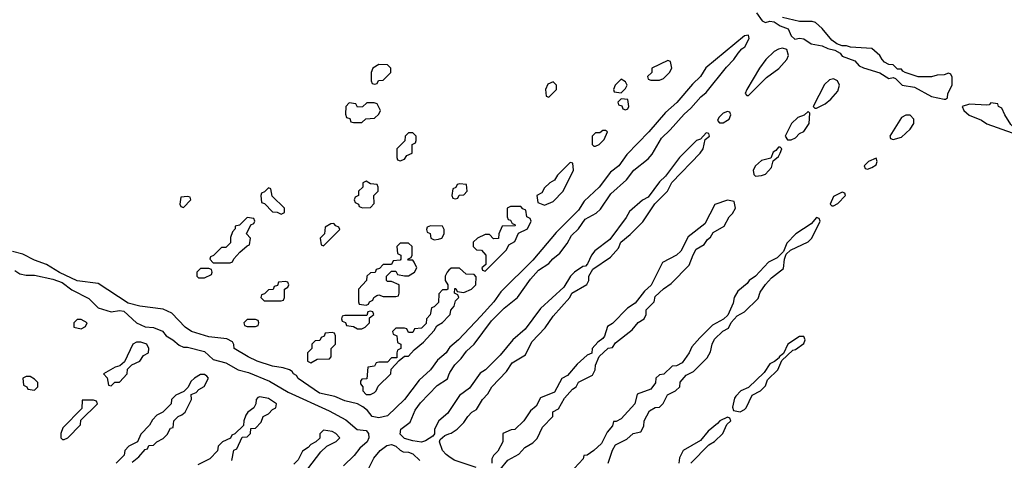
# Model space of a CAD drawing. Header units: inches. Extents: x 2701323 to 2964515, y 494916 to 722124.
# Tile 543 of 656: x 2857980 to 2862613, y 685403 to 687478. Entities that reach past the tile are written whole.
import ezdxf

# ---------------------------------------------------------------- set-up
doc = ezdxf.new("R2010")
doc.units = ezdxf.units.IN
doc.header["$MEASUREMENT"] = 0
doc.layers.add('C8658', color=7, linetype='Continuous')
doc.layers.add('C8668', color=7, linetype='Continuous')

msp = doc.modelspace()

# ---------------------------------------------------------------- linework, layer by layer
at = {"layer": 'C8658', "color": 2, "elevation": 2}
for points in [[(2859670, 687268), (2859642, 687250), (2859634, 687230), (2859634, 687190), (2859638, 687178), (2859650, 687174), (2859662, 687178), (2859668, 687192), (2859690, 687194), (2859726, 687230), (2859726, 687250), (2859710, 687266)], [(2859647.3, 687087.3), (2859612.7, 687087.3), (2859592.7, 687067.3), (2859570, 687066), (2859562, 687082), (2859530, 687086), (2859514, 687070), (2859512.7, 687032.7), (2859518, 687018), (2859532.7, 687012.7), (2859538, 686998), (2859550, 686994), (2859590, 686994), (2859608.4, 687011.6), (2859650, 687014), (2859670, 687034), (2859678, 687050), (2859662, 687082)], [(2859830, 686946), (2859810, 686946), (2859794, 686930), (2859792.7, 686907.3), (2859754, 686870), (2859754, 686830), (2859758, 686818), (2859770, 686814), (2859790, 686822), (2859802, 686838), (2859826, 686850), (2859826, 686890), (2859842, 686898), (2859846, 686910), (2859846, 686930)], [(2859610, 686718), (2859594, 686710), (2859594, 686690), (2859574, 686670), (2859574, 686650), (2859558, 686642), (2859554, 686630), (2859558, 686618), (2859574, 686610), (2859578, 686598), (2859592.7, 686592.7), (2859630, 686594), (2859647.3, 686612.7), (2859646, 686650), (2859666, 686670), (2859666, 686690), (2859662, 686702), (2859630, 686706)], [(2859150, 686686), (2859132.7, 686667.3), (2859118, 686662), (2859114, 686650), (2859118, 686618), (2859132.7, 686612.7), (2859170, 686574), (2859192, 686572), (2859210, 686562), (2859226, 686570), (2859226, 686590), (2859167.3, 686647.3), (2859162, 686682)], [(2858770, 686646), (2858738, 686642), (2858734, 686610), (2858738, 686598), (2858750, 686594), (2858786, 686630), (2858782, 686642)], [(2859050, 686546), (2859014, 686510), (2858994, 686506), (2858994, 686494), (2858981, 686479), (2858972.7, 686452.7), (2858972, 686428), (2858950, 686406), (2858930, 686406), (2858892.7, 686367.3), (2858878, 686362), (2858874, 686350), (2858890, 686334), (2858970, 686334), (2858982, 686338), (2858987.3, 686352.7), (2859016.4, 686383.6), (2859050, 686414), (2859062, 686418), (2859066, 686450), (2859048, 686470), (2859067.3, 686512.7), (2859082, 686518), (2859086, 686530), (2859082, 686542)], [(2859458, 686518), (2859443.6, 686516.4), (2859418, 686502), (2859414, 686470), (2859394, 686450), (2859398, 686418), (2859410, 686414), (2859486, 686490), (2859482, 686502), (2859467.3, 686507.3)], [(2859912.7, 686507.3), (2859898, 686502), (2859894, 686490), (2859898, 686478), (2859911.6, 686471.6), (2859914, 686450), (2859930, 686442), (2859950, 686444.7), (2859966, 686450), (2859978, 686470), (2859978, 686490), (2859970, 686506)], [(2859810, 686426), (2859770, 686426), (2859754, 686410), (2859758, 686378), (2859774, 686370), (2859774, 686350), (2859770, 686346), (2859738, 686342), (2859730, 686326), (2859690, 686326), (2859672.7, 686307.3), (2859658, 686302), (2859652.7, 686287.3), (2859630, 686286), (2859614, 686270), (2859612, 686250), (2859574, 686210), (2859574, 686150), (2859578, 686138), (2859610, 686134), (2859622, 686138), (2859626, 686150), (2859642, 686158), (2859646, 686170), (2859660.4, 686179.6), (2859670, 686182), (2859690, 686174), (2859750, 686174), (2859762, 686178), (2859766, 686190), (2859766, 686230), (2859730, 686246), (2859710, 686246), (2859706, 686250), (2859706, 686270), (2859730, 686294), (2859750, 686294), (2859758, 686278), (2859790, 686272), (2859810, 686272), (2859838, 686290), (2859848, 686310), (2859836.4, 686336.4), (2859830, 686346), (2859810, 686346), (2859806, 686350), (2859822, 686358), (2859826, 686370), (2859826, 686410)], [(2858870, 686306), (2858830, 686306), (2858814, 686290), (2858814, 686270), (2858822, 686262), (2858850, 686262), (2858882, 686278), (2858886, 686290), (2858882, 686302)], [(2859230, 686246), (2859198, 686242), (2859192.7, 686227.3), (2859178, 686222), (2859172.7, 686207.3), (2859150, 686206), (2859132.7, 686187.3), (2859118, 686182), (2859114, 686170), (2859130, 686154), (2859210, 686154), (2859222, 686158), (2859226, 686170), (2859226, 686210), (2859242, 686218), (2859246, 686230), (2859242, 686242)], [(2859630, 686106), (2859618, 686102), (2859614, 686086), (2859510, 686086), (2859498, 686082), (2859494, 686070), (2859498, 686058), (2859512.7, 686052.7), (2859518, 686038), (2859550, 686034), (2859570, 686022), (2859590, 686022), (2859606, 686030), (2859626, 686050), (2859626, 686074), (2859646, 686090), (2859642, 686102)], [(2858270, 686066), (2858250, 686066), (2858234, 686050), (2858234, 686030), (2858270, 686022), (2858290, 686034), (2858298, 686050)], [(2859090, 686066), (2859050, 686066), (2859034, 686050), (2859038, 686038), (2859050, 686034), (2859090, 686034), (2859102, 686038), (2859106, 686050), (2859102, 686062)], [(2859450, 686006), (2859418, 686002), (2859412.7, 685987.3), (2859398, 685982), (2859392.7, 685967.3), (2859370, 685966), (2859354, 685950), (2859354, 685930), (2859334, 685910), (2859334, 685870), (2859350, 685862), (2859380.4, 685879.6), (2859438, 685882), (2859446, 685890), (2859446, 685930), (2859466, 685950), (2859466, 685990), (2859462, 686002)], [(2858550, 685959), (2858530, 685959), (2858512, 685950), (2858472.7, 685867.3), (2858451.6, 685848.4), (2858430, 685842), (2858374, 685810), (2858391.6, 685791.6), (2858398, 685758), (2858410, 685754), (2858428.4, 685771.6), (2858450, 685772), (2858486, 685810), (2858488, 685832), (2858507.3, 685852.7), (2858546, 685870), (2858563.1, 685896.9), (2858586, 685910), (2858588, 685930), (2858578, 685950)], [(2858030, 685798), (2858010, 685798), (2857994, 685790), (2857998, 685758), (2858014, 685750), (2858018, 685738), (2858050, 685734), (2858066, 685750), (2858066, 685770), (2858050, 685786)], [(2858327.3, 685687.3), (2858274, 685686), (2858272.7, 685647.3), (2858183.6, 685556.4), (2858174, 685530), (2858174, 685510), (2858182, 685502), (2858190, 685502), (2858206, 685510), (2858266, 685570), (2858267.3, 685592.7), (2858346, 685670), (2858342, 685682)]]:
    msp.add_lwpolyline(points, close=True, dxfattribs=at)
for points in [[(2860000, 685930.4), (2859986.8, 685910), (2859945.5, 685874.5), (2859913, 685830), (2859859.9, 685780.1), (2859790, 685689.4), (2859710, 685613.2), (2859670, 685602.7), (2859638, 685610), (2859617.2, 685637.2), (2859595.3, 685655.3), (2859568.9, 685668.9), (2859510, 685682.7), (2859463.2, 685703.2), (2859390, 685719.3), (2859290, 685789), (2859283.1, 685803.1), (2859268.7, 685810), (2859262, 685822), (2859249.1, 685829.1), (2859219.3, 685839.3), (2859170, 685846), (2859098, 685870), (2859055.3, 685890), (2858988.7, 685930), (2858988, 685948), (2858982, 685962), (2858955.3, 685975.3), (2858870, 685985.2), (2858788, 686010), (2858758, 686030), (2858696.4, 686096.4), (2858654.6, 686114.6), (2858546, 686130), (2858490, 686144), (2858350, 686235.3), (2858250, 686249.2), (2858167.2, 686287.2), (2858106, 686326), (2858050, 686346), (2857994.5, 686374.5), (2857946, 686386)], [(2857957.3, 686297.3), (2857981.3, 686281.3), (2858010, 686274.9), (2858050, 686275.5), (2858136.1, 686256.1), (2858180.4, 686240.4), (2858225.5, 686205.5), (2858304.7, 686164.7), (2858350, 686122), (2858410, 686102), (2858450, 686108.4), (2858470, 686106), (2858530, 686050.4), (2858570, 686032.7), (2858610, 686028.2), (2858651.9, 686011.9), (2858668.8, 685988.8), (2858700.7, 685970), (2858730, 685944.9), (2858750, 685936.3), (2858770, 685936.3), (2858850, 685915.8), (2858890, 685877.6), (2858950, 685862), (2859008.7, 685828.7), (2859057.1, 685817.1), (2859155.9, 685775.9), (2859243.6, 685723.6), (2859436.1, 685636.1), (2859513.9, 685593.9), (2859568.1, 685548.1), (2859610, 685544), (2859622, 685530), (2859623, 685510), (2859614.4, 685490), (2859579.9, 685460.1), (2859553.9, 685426.1), (2859502.9, 685377.1)], [(2860000, 686298), (2859992, 686290), (2859982, 686270), (2859982, 686250), (2859994, 686230), (2859994, 686210), (2859990, 686206), (2859970, 686206), (2859952, 686188), (2859950, 686146), (2859930, 686126), (2859918, 686122), (2859911.6, 686088.4), (2859894, 686070), (2859892.7, 686047.3), (2859870, 686026), (2859838, 686022), (2859830, 686006), (2859810, 686006), (2859802, 686022), (2859790, 686026), (2859750, 686026), (2859734, 686010), (2859738, 685998), (2859754, 685990), (2859758, 685958), (2859774, 685950), (2859774, 685930), (2859758, 685922), (2859754, 685910), (2859754, 685886), (2859730, 685886), (2859710, 685866), (2859670, 685866), (2859658, 685862), (2859650, 685846), (2859618, 685842), (2859612.7, 685787.3), (2859590, 685786), (2859583.6, 685776.4), (2859583.6, 685763.6), (2859594, 685750), (2859594, 685730), (2859610, 685714), (2859630, 685714), (2859650, 685722), (2859658, 685730), (2859667.3, 685752.7), (2859726, 685810), (2859727.3, 685832.7), (2859766, 685874), (2859790, 685894), (2859810, 685894), (2859836.4, 685923.6), (2859880.4, 685959.6), (2859930, 686014), (2859943.1, 686036.9), (2859970, 686052), (2860000, 686083.7)], [(2858510, 685394), (2858540.4, 685419.6), (2858570, 685454), (2858582, 685458), (2858587.3, 685472.7), (2858610, 685474), (2858626, 685490), (2858654.6, 685505.4), (2858674.6, 685525.4), (2858690, 685554), (2858702, 685558), (2858706, 685590), (2858726, 685610), (2858743.1, 685616.9), (2858758, 685630), (2858788, 685690), (2858787.3, 685712.7), (2858810, 685722), (2858823.1, 685736.9), (2858848.4, 685751.6), (2858868, 685790), (2858860.4, 685800.4), (2858850, 685808), (2858830, 685808), (2858802, 685790), (2858785.4, 685774.6), (2858772.7, 685747.3), (2858752.7, 685727.3), (2858714, 685710), (2858694, 685690), (2858692, 685670), (2858670, 685646), (2858654, 685630), (2858624.7, 685615.3), (2858605.4, 685594.6), (2858591.1, 685568.9), (2858550, 685526), (2858534, 685490), (2858494, 685470), (2858474, 685450), (2858471.6, 685428.4), (2858434, 685390)], [(2860000, 685634), (2859994.4, 685625.6), (2859952, 685590), (2859932, 685550), (2859932, 685528), (2859923.6, 685516.4), (2859890, 685495.3), (2859870, 685489.4), (2859830, 685494.5), (2859790, 685506), (2859770, 685526.6), (2859773.6, 685550), (2859817, 685583), (2859841.1, 685638.9), (2859866.6, 685673.4), (2859944.5, 685755.5), (2859993.4, 685786.6), (2860000, 685805.8)], [(2858978, 685402), (2858988.4, 685451.6), (2859002, 685458), (2859027.3, 685512.7), (2859050, 685514), (2859066, 685530), (2859067.3, 685552.7), (2859090, 685554), (2859116.4, 685583.6), (2859126, 685610), (2859150, 685622), (2859170, 685642), (2859186, 685650), (2859188, 685670), (2859150, 685694), (2859110, 685702), (2859101, 685699), (2859092, 685690), (2859091.1, 685668.9), (2859082, 685650), (2859054, 685630), (2859043.6, 685616.4), (2859034, 685590), (2859032.7, 685567.3), (2858992.7, 685527.3), (2858978, 685522), (2858972.7, 685507.3), (2858934, 685490), (2858914, 685470), (2858911.3, 685448.7), (2858874, 685410), (2858818, 685382)], [(2859336.5, 685363.5), (2859396.4, 685443.6), (2859426, 685470), (2859468.4, 685491.6), (2859486, 685510), (2859468, 685530), (2859450, 685539), (2859410, 685546), (2859392.7, 685527.3), (2859391.6, 685508.4), (2859374, 685490), (2859350, 685478), (2859336.9, 685463.1), (2859310, 685446), (2859290, 685406), (2859270, 685386)], [(2860000, 685420.7), (2859986, 685430), (2859969.5, 685450), (2859955.3, 685490), (2859958, 685502), (2859980.2, 685519.8), (2860000, 685527.5)], [(2859619.5, 685360.5), (2859645.8, 685414.2), (2859675.6, 685450), (2859707, 685473), (2859730, 685478), (2859750.3, 685470.3), (2859770, 685450.5), (2859783.8, 685443.8), (2859810, 685442), (2859830, 685434), (2859862.5, 685402.5)]]:
    msp.add_lwpolyline(points, dxfattribs=at)
at = {"layer": 'C8668', "color": 2, "elevation": 2}
for points in [[(2861446.8, 687510), (2861473.2, 687473.2), (2861490, 687465.5), (2861510, 687470.5), (2861530, 687467.7), (2861558, 687450), (2861595.2, 687435.2), (2861610, 687402), (2861627.1, 687387.1), (2861649.3, 687390.7), (2861670, 687387.3), (2861704.7, 687364.7), (2861755.2, 687355.2), (2861782.5, 687342.5), (2861815.3, 687335.3), (2861839.9, 687319.9), (2861850, 687306.8), (2861910, 687284), (2861930, 687261), (2861950, 687250.8), (2862027.5, 687227.5), (2862070, 687201), (2862090, 687206), (2862101, 687201), (2862132, 687170), (2862190, 687161), (2862270, 687117.3), (2862330, 687104.7), (2862336.4, 687103.6), (2862346, 687110), (2862348, 687130), (2862368, 687170), (2862367.3, 687207.3), (2862362, 687222), (2862350, 687226), (2862330, 687218), (2862296.4, 687216.4), (2862270, 687208.7), (2862208.4, 687208.4), (2862146, 687230), (2862135.3, 687235.3), (2862130, 687246), (2862110, 687246), (2862090, 687266), (2862070, 687268), (2862050, 687278), (2862038, 687290), (2862028, 687310), (2861990, 687342), (2861889, 687349), (2861870, 687355.3), (2861850, 687355.3), (2861824.7, 687364.7), (2861802, 687382), (2861756.5, 687436.5), (2861724.7, 687464.7), (2861709.1, 687469.1), (2861649.3, 687469.3), (2861569.3, 687489.3)], [(2860000, 685805.8), (2860003.6, 685816.4), (2860027.5, 685852.5), (2860057.8, 685882.2), (2860082, 685918), (2860118.4, 685950), (2860199.5, 686060.5), (2860259.8, 686120.2), (2860322.9, 686170), (2860382.9, 686257.1), (2860420.8, 686299.2), (2860469.5, 686330), (2860488.4, 686351.6), (2860521.7, 686378.3), (2860556, 686424), (2860577.2, 686462.7), (2860610, 686493), (2860641.4, 686538.6), (2860692.2, 686567.7), (2860713.4, 686586.6), (2860762.2, 686657.8), (2860835.4, 686724.6), (2860869.8, 686770.2), (2860937.4, 686822.6), (2860955.5, 686844.5), (2860999.5, 686920.5), (2861041.1, 686958.9), (2861105.9, 687034.1), (2861137.7, 687062.3), (2861184.7, 687115.3), (2861210, 687134.9), (2861305.2, 687254.8), (2861340.7, 687290), (2861360.1, 687319.9), (2861378.4, 687341.6), (2861392.3, 687350), (2861413.2, 687390), (2861410, 687406), (2861390, 687402), (2861208.1, 687251.9), (2861184, 687210), (2861145.8, 687174.2), (2861072, 687088), (2861019.3, 687040.7), (2860940.7, 686950), (2860836.7, 686843.3), (2860799.1, 686790), (2860760.3, 686759.7), (2860706.8, 686690), (2860636.4, 686623.6), (2860610, 686581.2), (2860503.8, 686476.2), (2860393.8, 686346.2), (2860243.4, 686196.6), (2860210.3, 686149.7), (2860150, 686082.7), (2860044, 685970), (2860003.8, 685936.2), (2860000, 685930.4)], [(2860000, 685527.5), (2860010, 685531.3), (2860038, 685550), (2860070, 685582), (2860088, 685610), (2860108, 685630), (2860130, 685642), (2860158, 685690), (2860183.1, 685716.9), (2860202, 685750), (2860270, 685822), (2860298, 685862), (2860360.4, 685899.6), (2860390, 685962), (2860453.2, 686026.8), (2860490, 686082), (2860568, 686170), (2860578, 686190), (2860648.4, 686231.6), (2860658, 686250), (2860658, 686270), (2860676.4, 686303.6), (2860760.2, 686359.8), (2860798, 686402), (2860809, 686431), (2860853.2, 686466.8), (2860912.9, 686527.1), (2860968.7, 686611.3), (2861028, 686670), (2861048.7, 686711.3), (2861182, 686850), (2861195.3, 686870), (2861206, 686914), (2861226, 686930), (2861222, 686942), (2861210, 686946), (2861183.6, 686916.4), (2861164.7, 686910), (2861084.7, 686830), (2861018.8, 686741.2), (2860990, 686715.3), (2860938, 686642), (2860910, 686628.7), (2860850, 686575.3), (2860833.7, 686546.3), (2860756.8, 686443.2), (2860686, 686390), (2860671.3, 686370), (2860652, 686328), (2860642, 686318), (2860630, 686315.3), (2860590, 686288.7), (2860571.3, 686270), (2860541, 686219), (2860430, 686119), (2860359.1, 686020.9), (2860301, 685970), (2860241.4, 685898.6), (2860201.4, 685858.6), (2860171.3, 685830), (2860146.2, 685813.8), (2860096.3, 685743.7), (2860050, 685708), (2860000, 685634)], [(2860240.4, 685359.6), (2860276.4, 685403.6), (2860328.4, 685431.6), (2860356.4, 685463.6), (2860394, 685486), (2860414.6, 685505.4), (2860440.2, 685559.8), (2860488, 685610), (2860489.1, 685630.9), (2860514.6, 685645.4), (2860544, 685696), (2860581.2, 685738.8), (2860598, 685750), (2860608.9, 685771.1), (2860675.3, 685804.7), (2860688, 685830), (2860688.7, 685851.3), (2860707.3, 685892.7), (2860748.4, 685931.6), (2860770, 685934), (2860783.1, 685956.9), (2860862, 686018), (2860890, 686052), (2860918, 686070), (2860928, 686090), (2860928.4, 686111.6), (2860966, 686150), (2860970, 686174), (2861009, 686211), (2861044.7, 686235.3), (2861130, 686322), (2861148.4, 686371.6), (2861163.1, 686396.9), (2861200.4, 686419.6), (2861216.4, 686443.6), (2861230, 686454), (2861243.1, 686476.9), (2861294.6, 686505.4), (2861318, 686550), (2861334.6, 686565.4), (2861348, 686590), (2861342, 686622), (2861310, 686628), (2861251.6, 686608.4), (2861203.6, 686516.4), (2861124.7, 686455.3), (2861091.1, 686388.9), (2861070.9, 686369.1), (2861005.4, 686334.6), (2860951.3, 686228.7), (2860919.6, 686200.4), (2860876, 686144), (2860839.8, 686120.2), (2860770, 686048), (2860746, 686034), (2860731.6, 685988.4), (2860723.6, 685976.4), (2860699.6, 685960.4), (2860674, 685930), (2860672.7, 685907.3), (2860650, 685898), (2860603.5, 685856.5), (2860556.9, 685803.1), (2860531.6, 685788.4), (2860496, 685724), (2860430, 685698), (2860410, 685658), (2860383.5, 685636.5), (2860352, 685590), (2860310, 685548), (2860292.7, 685547.3), (2860254, 685530), (2860254, 685490), (2860230, 685446), (2860210, 685426), (2860202, 685410), (2860202, 685390)], [(2860748.7, 685390), (2860768.7, 685451.3), (2860783.1, 685476.9), (2860836.4, 685503.6), (2860866, 685530), (2860902, 685538), (2860916.4, 685563.6), (2860918, 685590), (2860943.1, 685636.9), (2860970, 685652), (2860990, 685654), (2861008.4, 685671.6), (2861028.9, 685711.1), (2861066, 685730), (2861086, 685750), (2861088.4, 685771.6), (2861116.4, 685803.6), (2861150, 685822), (2861214.6, 685885.4), (2861230, 685914), (2861238, 685950), (2861250, 685974), (2861288.7, 686011.3), (2861314.6, 686025.4), (2861328, 686052), (2861356.4, 686083.6), (2861390, 686102), (2861454.6, 686165.4), (2861464.7, 686195.3), (2861488.9, 686231.1), (2861518, 686262), (2861574, 686306), (2861578, 686350), (2861586, 686374), (2861607.3, 686392.7), (2861690, 686432), (2861708, 686450), (2861746, 686530), (2861742, 686542), (2861730, 686546), (2861703.6, 686516.4), (2861632, 686470), (2861590, 686426), (2861574, 686386), (2861543.6, 686356.4), (2861503.5, 686336.5), (2861442, 686270), (2861412, 686250), (2861403.6, 686236.4), (2861359.6, 686200.4), (2861342, 686170), (2861336.9, 686143.1), (2861312.7, 686087.3), (2861291.6, 686068.4), (2861239.6, 686040.4), (2861179.6, 685980.4), (2861142, 685938), (2861130.9, 685909.1), (2861096.9, 685863.1), (2861070, 685848), (2861050, 685846), (2861011.6, 685808.4), (2860990, 685806), (2860974, 685790), (2860971.6, 685768.4), (2860950, 685738), (2860885.4, 685714.6), (2860874, 685670), (2860810, 685598), (2860786, 685586), (2860774, 685586), (2860770, 685566), (2860743.6, 685536.4), (2860716.9, 685483.1), (2860682, 685450), (2860650, 685428), (2860634, 685426), (2860632, 685410), (2860590, 685366)], [(2860000, 686083.7), (2860006, 686090), (2860008, 686110), (2860024, 686130), (2860030, 686154), (2860046, 686170), (2860042, 686182), (2860026, 686190), (2860027.3, 686212.7), (2860032.7, 686212.7), (2860038, 686198), (2860070, 686194), (2860106, 686210), (2860126, 686230), (2860127.3, 686267.3), (2860118, 686278), (2860080.4, 686280.4), (2860050, 686308), (2860010, 686308), (2860000, 686298)], [(2861138, 685390), (2861223.1, 685476.9), (2861250, 685492), (2861288, 685530), (2861308, 685572), (2861326, 685590), (2861322, 685602), (2861310, 685606), (2861274, 685590), (2861263.6, 685576.4), (2861219.6, 685540.4), (2861183.6, 685496.4), (2861102, 685450), (2861085.4, 685414.6), (2861082, 685390)], [(2860128, 685370), (2860024.4, 685404.4), (2860000, 685420.7)]]:
    msp.add_lwpolyline(points, dxfattribs=at)
for points in [[(2861570, 687344), (2861550, 687339), (2861530, 687328.7), (2861491, 687290), (2861461, 687250), (2861402, 687150), (2861394, 687130), (2861402, 687122), (2861410, 687122), (2861493.6, 687206.4), (2861552.1, 687247.9), (2861589, 687290), (2861597.2, 687310), (2861590, 687338)], [(2861030, 687286), (2860954, 687250), (2860954, 687230), (2860934, 687210), (2860938, 687198), (2860950, 687194), (2860990, 687194), (2861010, 687202), (2861038, 687230), (2861048, 687250), (2861042, 687282)], [(2860490, 687186), (2860465.4, 687174.6), (2860454, 687150), (2860458, 687118), (2860470, 687114), (2860506, 687150), (2860506, 687170)], [(2860810, 687198), (2860782, 687170), (2860774, 687150), (2860778, 687138), (2860810, 687134), (2860830, 687154), (2860838, 687170), (2860830, 687186)], [(2861810, 687199), (2861790, 687195.3), (2861766.4, 687173.6), (2861714, 687070), (2861722, 687062), (2861730, 687062), (2861770, 687082), (2861796.5, 687103.5), (2861830, 687142), (2861838, 687170), (2861828, 687190)], [(2860810, 687106), (2860794, 687090), (2860798, 687078), (2860812.7, 687072.7), (2860818, 687058), (2860830, 687054), (2860842, 687058), (2860846, 687070), (2860842, 687102)], [(2862550, 687086), (2862542, 687078), (2862530, 687075.3), (2862450, 687081.2), (2862414, 687070), (2862422, 687050), (2862448.4, 687028.4), (2862504.9, 687004.9), (2862530, 686988), (2862650, 686944.7), (2862666, 686950), (2862658, 686970), (2862644, 686984), (2862615.3, 687030), (2862602, 687062), (2862586, 687070), (2862582, 687082)], [(2861310, 687046), (2861290, 687038), (2861270, 687018), (2861263.6, 687003.6), (2861272.7, 686992.7), (2861290, 686992), (2861310, 687004.7), (2861318, 687010), (2861326, 687030), (2861322, 687042)], [(2861690, 687046), (2861671.6, 687028.4), (2861642, 687018), (2861612, 686990), (2861582, 686930), (2861592.7, 686912.7), (2861610, 686912), (2861630, 686922), (2861650, 686942), (2861670, 686952), (2861695.3, 686990), (2861698, 687038)], [(2862170, 687028), (2862150, 687028), (2862130, 687018), (2862074, 686930), (2862078, 686918), (2862090, 686914), (2862130, 686924.7), (2862170, 686962), (2862188, 686990), (2862188, 687010)], [(2860736.4, 686956.4), (2860723.6, 686956.4), (2860710, 686946), (2860690, 686946), (2860674, 686930), (2860674, 686890), (2860682, 686882), (2860690, 686882), (2860706, 686890), (2860730, 686914), (2860746, 686950)], [(2861558, 686878), (2861550, 686878), (2861538, 686862), (2861525.4, 686854.6), (2861514, 686826), (2861470, 686815.3), (2861442, 686790), (2861432, 686770), (2861434, 686750), (2861442, 686742), (2861470, 686744.7), (2861490, 686751.3), (2861518, 686782), (2861526, 686814), (2861550, 686834), (2861558, 686850), (2861566, 686870)], [(2860570, 686806), (2860510, 686746), (2860496.9, 686723.1), (2860474, 686710), (2860450, 686686), (2860436.9, 686663.1), (2860414, 686650), (2860418, 686618), (2860450, 686604.7), (2860490, 686622), (2860538, 686670), (2860586, 686770), (2860582, 686802)], [(2862010, 686826), (2861974, 686810), (2861954, 686790), (2861958, 686778), (2861970, 686774), (2861990, 686782), (2862010, 686794), (2862015.3, 686810)], [(2860050, 686706), (2860038, 686702), (2860032.7, 686687.3), (2860018, 686682), (2860014, 686650), (2860018, 686638), (2860030, 686634), (2860042, 686638), (2860047.3, 686652.7), (2860070, 686654), (2860086, 686670), (2860082, 686702)], [(2861850, 686666), (2861810, 686646), (2861794, 686610), (2861802, 686602), (2861810, 686602), (2861830, 686612), (2861866, 686650), (2861862, 686662)], [(2860338, 686598), (2860290, 686598), (2860274, 686590), (2860274, 686550), (2860278, 686538), (2860290, 686534), (2860298, 686518), (2860310, 686514), (2860312, 686508), (2860250, 686506), (2860234, 686470), (2860232.7, 686447.3), (2860210, 686446), (2860190, 686466), (2860170, 686466), (2860134, 686450), (2860114, 686430), (2860114, 686410), (2860130, 686394), (2860152.7, 686392.7), (2860174, 686370), (2860174, 686326), (2860154, 686310), (2860158, 686298), (2860170, 686294), (2860270, 686394), (2860282, 686418), (2860310, 686434), (2860327.3, 686472.7), (2860370, 686494), (2860386, 686530), (2860382, 686542), (2860366, 686550), (2860362, 686582), (2860347.3, 686587.3)], [(2861670, 685986), (2861650, 685986), (2861594, 685950), (2861574, 685906), (2861554, 685890), (2861554, 685886), (2861532, 685868), (2861510, 685858), (2861483.6, 685816.4), (2861410, 685746), (2861374, 685730), (2861350, 685706), (2861343.6, 685696.4), (2861334, 685654), (2861338, 685638), (2861370, 685632), (2861390, 685642), (2861398, 685650), (2861426, 685710), (2861466, 685730), (2861490, 685754), (2861498, 685782), (2861548, 685830), (2861566, 685874), (2861618, 685922), (2861630, 685924.7), (2861670, 685954), (2861675.3, 685970)]]:
    msp.add_lwpolyline(points, close=True, dxfattribs=at)

doc.saveas('drawing.dxf')
